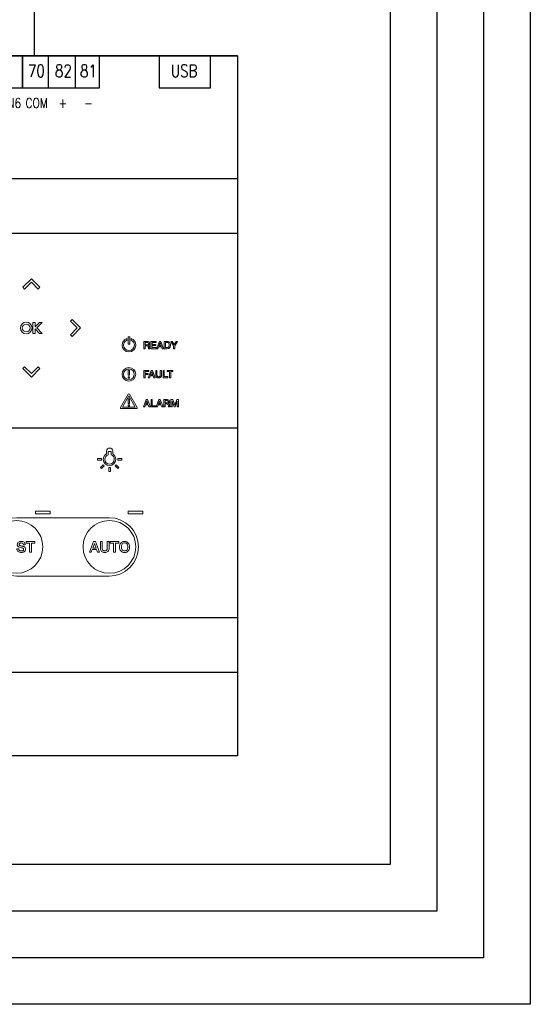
# Model space of a CAD drawing. Header units: millimetres. Extents: x 183299 to 1018155, y -286688 to 171278.
# Tile 314 of 320: x 997819 to 1005480, y -229063 to -214274. Entities that reach past the tile are written whole.
import ezdxf

# ---------------------------------------------------------------- set-up
doc = ezdxf.new("R2010")
doc.units = ezdxf.units.MM
doc.header["$MEASUREMENT"] = 0
doc.layers.add('Calque 1', color=7, linetype='Continuous')
doc.styles.add('Hager_styl', font='SIMPLEX.SHX')

msp = doc.modelspace()

# ---------------------------------------------------------------- linework, layer by layer
at = {"color": 5}
for p, q in [((1005479.70267, -184808.27582), (1005479.70267, -229062.69993)), ((1005479.70267, -229062.69993), (991901.15399, -229062.69993))]:
    msp.add_line(p, q, dxfattribs=at)
for p, q in [((1003379.70267, -197010.34659), (1003379.70267, -226962.69993)), ((1004079.70267, -197010.34659), (1004079.70267, -227662.69993)), ((1004779.70267, -197010.34659), (1004779.70267, -228362.69993)), ((998039.68717, -214815.00311), (998039.68717, -203604.63135)), ((1001088.17562, -214815.00311), (995651.96921, -214815.00311)), ((997859.9587, -215298.75679), (997859.9587, -214815.00311)), ((997859.9587, -214815.00311), (997859.9587, -215298.75679)), ((998245.90297, -214815.00311), (998245.90297, -215298.75679)), ((998650.52196, -214815.00311), (998650.52196, -215298.75679)), ((999017.7915, -215298.75679), (999017.7915, -214815.00311)), ((999911.87028, -214815.00311), (999911.87028, -215298.75679)), ((1000683.75882, -215298.75679), (1000683.75882, -214815.00311)), ((996702.1259, -215298.75679), (997859.9587, -215298.75679)), ((997859.9587, -215298.75679), (999017.7915, -215298.75679)), ((999911.87028, -215298.75679), (1000683.75882, -215298.75679)), ((1001088.17562, -216665.71612), (986506.35446, -216665.71612)), ((1001088.17562, -217483.36915), (986506.35446, -217483.36915)), ((1001088.17562, -220411.09453), (986506.35446, -220411.09453)), ((1001088.17562, -223259.69219), (986506.35446, -223259.69219)), ((1001088.17562, -224077.34522), (986506.35446, -224077.34522)), ((1003379.70267, -226962.69993), (995393.32713, -226962.69993)), ((1004079.70267, -227662.69993), (994204.16905, -227662.69993)), ((1004779.70267, -228362.69993), (993077.66152, -228362.69993))]:
    msp.add_line(p, q)
msp.add_lwpolyline([(986506.35446, -214815.00311), (1001088.17562, -214815.00311), (1001088.17562, -225328.47107), (986506.35446, -225328.47107)], close=True)
at = {"layer": 'Calque 1', "lineweight": 0}
for points in [[(998122.15548, -218293.52377), (997994.59463, -218166.0224), (997867.09326, -218293.52377), (997893.06115, -218319.55115), (997994.59463, -218218.01859), (998096.24707, -218319.55115), (998122.15548, -218293.52377)], [(998075.37722, -218903.8008), (998158.49881, -218986.74212), (998116.39765, -218986.74212), (998048.86941, -218919.33377), (998048.86941, -218986.74212), (998017.744, -218986.74212), (998017.744, -218820.79908), (998048.86941, -218820.79908), (998048.86941, -218888.20744), (998116.39765, -218820.79908), (998158.49881, -218820.79908), (998075.37722, -218903.8008)], [(998578.90376, -218802.20784), (998680.43632, -218903.8008), (998578.90376, -219005.39376), (998604.81217, -219031.30217), (998732.37302, -218903.8008), (998604.81217, -218776.23903), (998578.90376, -218802.20784)], [(999469.23448, -219037.03987), (999447.22441, -219037.03987), (999447.22441, -219147.32814), (999469.23448, -219147.32814), (999469.23448, -219037.03987)], [(999469.23448, -219037.03987), (999447.22441, -219037.03987), (999447.22441, -219147.32814), (999469.23448, -219147.32814), (999469.23448, -219037.03987)], [(999788.48389, -219215.35693), (999868.48681, -219215.35693), (999868.48681, -219198.68375), (999807.61504, -219198.68375), (999807.61504, -219166.59839), (999862.96874, -219166.59839), (999862.96874, -219150.94646), (999807.61504, -219150.94646), (999807.61504, -219122.27993), (999867.34659, -219122.27993), (999867.34659, -219105.60674), (999788.48389, -219105.60674), (999788.48389, -219215.35693)], [(999914.54489, -219105.60674), (999934.93614, -219105.60674), (999977.15627, -219215.35693), (999956.58566, -219215.35693), (999946.27061, -219186.26945), (999902.55063, -219186.26945), (999892.23558, -219215.35693), (999872.44464, -219215.35693), (999914.54489, -219105.60674)], [(999907.76855, -219171.69735), (999941.17257, -219171.69735), (999924.80045, -219124.55853), (999924.32094, -219124.55853), (999907.76855, -219171.69735)], [(1000127.02643, -219215.35693), (1000146.21798, -219215.35693), (1000146.21798, -219172.29582), (1000187.23841, -219105.60674), (1000165.76916, -219105.60674), (1000137.16211, -219154.7844), (1000108.19543, -219105.60674), (1000085.9456, -219105.60674), (1000127.02643, -219172.29582), (1000127.02643, -219215.35693)], [(998096.24707, -219487.99006), (997994.59463, -219589.58301), (997893.06115, -219487.99006), (997867.09326, -219513.95886), (997994.59463, -219641.5188), (998122.15548, -219513.95886), (998096.24707, -219487.99006)], [(999446.98466, -219539.06747), (999468.93433, -219539.06747), (999468.93433, -219614.27251), (999446.98466, -219614.27251), (999446.98466, -219539.06747)], [(999446.98466, -219539.06747), (999468.93433, -219539.06747), (999468.93433, -219614.27251), (999446.98466, -219614.27251), (999446.98466, -219539.06747)], [(999680.29395, -219543.82418), (999754.29928, -219543.82418), (999754.29928, -219560.01602), (999699.06455, -219560.01602), (999699.06455, -219588.02368), (999747.52294, -219588.02368), (999747.52294, -219603.31689), (999699.06455, -219603.31689), (999699.06455, -219650.87482), (999680.29395, -219650.87482), (999680.29395, -219543.82418)], [(999748.60185, -219650.87482), (999767.97276, -219650.87482), (999777.98857, -219622.6274), (999820.74861, -219622.6274), (999830.8239, -219650.87482), (999850.915, -219650.87482), (999809.65389, -219543.82418), (999789.68268, -219543.82418), (999748.60185, -219650.87482)], [(999799.27845, -219562.29646), (999799.75797, -219562.29646), (999815.77045, -219608.29505), (999783.14609, -219608.29505), (999799.27845, -219562.29646)], [(999969.35959, -219650.87482), (1000042.58617, -219650.87482), (1000042.58617, -219634.74154), (999988.1311, -219634.74154), (999988.1311, -219543.82418), (999969.35959, -219543.82418), (999969.35959, -219650.87482)], [(1000031.43106, -219560.01602), (1000065.43539, -219560.01602), (1000065.43539, -219650.87482), (1000084.14651, -219650.87482), (1000084.14651, -219560.01602), (1000118.21123, -219560.01602), (1000118.21123, -219543.82418), (1000031.43106, -219543.82418), (1000031.43106, -219560.01602)], [(999446.98466, -219636.16361), (999468.93433, -219636.16361), (999468.93433, -219658.11328), (999446.98466, -219658.11328), (999446.98466, -219636.16361)], [(999446.98466, -219636.16361), (999468.93433, -219636.16361), (999468.93433, -219658.11328), (999446.98466, -219658.11328), (999446.98466, -219636.16361)], [(999361.88369, -220092.7307), (999457.8991, -219925.40952), (999553.9749, -220092.7307), (999361.88369, -220092.7307)], [(999361.88369, -220092.7307), (999457.8991, -219925.40952), (999553.9749, -220092.7307), (999361.88369, -220092.7307)], [(999446.98466, -219970.56805), (999468.93433, -219970.56805), (999468.93433, -220036.41707), (999446.98466, -220036.41707), (999446.98466, -219970.56805)], [(999446.98466, -219970.56805), (999468.93433, -219970.56805), (999468.93433, -220036.41707), (999446.98466, -220036.41707), (999446.98466, -219970.56805)], [(999446.98466, -220058.06841), (999468.87485, -220058.06841), (999468.87485, -220079.95769), (999446.98466, -220079.95769), (999446.98466, -220058.06841)], [(999446.98466, -220058.06841), (999468.87485, -220058.06841), (999468.87485, -220079.95769), (999446.98466, -220079.95769), (999446.98466, -220058.06841)], [(999716.45701, -219979.94237), (999736.90774, -219979.94237), (999779.12787, -220089.57177), (999758.61766, -220089.57177), (999748.3017, -220060.48429), (999704.52223, -220060.48429), (999694.20718, -220089.57177), (999674.41624, -220089.57177), (999716.45701, -219979.94237)], [(999709.74015, -220045.91218), (999743.20457, -220045.91218), (999726.77206, -219998.77337), (999726.29254, -219998.77337), (999709.74015, -220045.91218)], [(999789.5628, -220089.57177), (999864.52808, -220089.57177), (999864.52808, -220072.95898), (999808.75435, -220072.95898), (999808.75435, -219979.94237), (999789.5628, -219979.94237), (999789.5628, -220089.57177)], [(999907.04836, -219979.94237), (999927.49909, -219979.94237), (999969.71922, -220089.57177), (999949.14953, -220089.57177), (999938.83356, -220060.48429), (999895.11449, -220060.48429), (999884.79853, -220089.57177), (999864.94811, -220089.57177), (999907.04836, -219979.94237)], [(999900.3315, -220045.91218), (999933.73644, -220045.91218), (999917.36341, -219998.77337), (999916.88389, -219998.77337), (999900.3315, -220045.91218)], [(1000087.98445, -220089.57177), (1000106.21606, -220089.57177), (1000106.21606, -220004.95032), (1000106.57661, -220004.95032), (1000136.98184, -220089.57177), (1000152.81496, -220089.57177), (1000183.2211, -220004.95032), (1000183.52034, -220004.95032), (1000183.52034, -220089.57177), (1000201.75195, -220089.57177), (1000201.75195, -219979.94237), (1000175.06478, -219979.94237), (1000145.61767, -220065.7626), (1000145.31843, -220065.7626), (1000114.97268, -219979.94237), (1000087.98445, -219979.94237), (1000087.98445, -220089.57177)], [(999045.83532, -220865.25924), (998987.18267, -220865.25924), (998987.18267, -220888.70785), (999045.83532, -220888.70785), (999045.83532, -220865.25924)], [(999350.43483, -220888.70968), (999291.84167, -220888.70968), (999291.84167, -220865.25924), (999350.43483, -220865.25924), (999350.43483, -220888.70968)], [(999029.10356, -220998.87716), (999045.77583, -221015.42955), (999087.15681, -220973.99001), (999070.60442, -220957.43761), (999029.10356, -220998.87716)], [(999156.1849, -221058.60963), (999179.63351, -221058.60963), (999179.63351, -221000.01738), (999156.1849, -221000.01738), (999156.1849, -221058.60963)], [(999250.46069, -220973.99001), (999291.96155, -221015.42955), (999308.51394, -220998.87716), (999267.07348, -220957.43761), (999250.46069, -220973.99001)], [(998276.67436, -221654.05648), (998057.41557, -221654.05648), (998057.41557, -221697.89543), (998276.67436, -221697.89543), (998276.67436, -221654.05648)], [(998276.67436, -221654.05648), (998057.41557, -221654.05648), (998057.41557, -221697.89543), (998276.67436, -221697.89543), (998276.67436, -221654.05648)], [(999666.59119, -221654.05648), (999447.27291, -221654.05648), (999447.27291, -221697.89543), (999666.59119, -221697.89543), (999666.59119, -221654.05648)], [(999666.59119, -221654.05648), (999447.27291, -221654.05648), (999447.27291, -221697.89543), (999666.59119, -221697.89543), (999666.59119, -221654.05648)], [(997915.59923, -222137.45075), (997965.9162, -222137.45075), (997965.9162, -222272.44865), (997993.80306, -222272.44865), (997993.80306, -222137.45075), (998044.41927, -222137.45075), (998044.41927, -222113.40183), (997915.59923, -222113.40183), (997915.59923, -222137.45075)], [(998925.77099, -222113.40183), (998955.39747, -222113.40183), (999016.62887, -222272.44865), (998986.76264, -222272.44865), (998971.88946, -222230.34657), (998908.43893, -222230.34657), (998893.50627, -222272.44865), (998864.71986, -222272.44865), (998925.77099, -222113.40183)], [(999177.53426, -222137.45075), (999227.91163, -222137.45075), (999227.91163, -222272.44865), (999255.79849, -222272.44865), (999255.79849, -222137.45075), (999306.35521, -222137.45075), (999306.35521, -222113.40183), (999177.53426, -222113.40183), (999177.53426, -222137.45075)], [(998915.99586, -222209.17656), (998964.51373, -222209.17656), (998940.70457, -222140.80918), (998940.04478, -222140.80918), (998915.99586, -222209.17656)]]:
    msp.add_lwpolyline(points, dxfattribs=at)
for points, knots in [([(998004.1904, -218903.8008), (998004.1904, -218952.19879), (997964.78788, -218991.54092), (997916.45028, -218991.54092), (997868.0532, -218991.54092), (997828.71107, -218952.19879), (997828.71107, -218903.8008), (997828.71107, -218855.4632), (997868.0532, -218816.06068), (997916.45028, -218816.06068), (997964.78788, -218816.06068), (998004.1904, -218855.4632), (998004.1904, -218903.8008)], [0, 0, 0, 0, 1, 1, 1, 2, 2, 2, 3, 3, 3, 4, 4, 4, 4]), ([(997975.10384, -218903.8008), (997975.10384, -218871.41529), (997948.83579, -218845.14816), (997916.45028, -218845.14816), (997884.12608, -218845.14816), (997857.73815, -218871.41529), (997857.73815, -218903.8008), (997857.73815, -218936.12592), (997884.12608, -218962.45344), (997916.45028, -218962.45344), (997948.83579, -218962.45344), (997975.10384, -218936.12592), (997975.10384, -218903.8008)], [0, 0, 0, 0, 1, 1, 1, 2, 2, 2, 3, 3, 3, 4, 4, 4, 4]), ([(999491.30403, -219064.62841), (999531.90534, -219078.42085), (999561.17127, -219116.68315), (999561.17127, -219161.96247), (999561.17127, -219218.81602), (999515.0528, -219264.93541), (999458.13977, -219264.93541), (999401.3457, -219264.93541), (999355.28671, -219218.81602), (999355.28671, -219161.96247), (999355.28671, -219116.68315), (999384.55355, -219078.42085), (999425.15486, -219064.62841), (999425.15486, -219064.62841), (999425.15486, -219088.25638), (999425.15486, -219088.25638), (999396.96784, -219100.91043), (999377.29678, -219129.09745), (999377.29678, -219161.96247), (999377.29678, -219206.64149), (999413.52024, -219242.86494), (999458.13977, -219242.86494), (999502.81878, -219242.86494), (999539.04224, -219206.64149), (999539.04224, -219161.96247), (999539.04224, -219129.09745), (999519.43065, -219100.91043), (999491.30403, -219088.25638), (999491.30403, -219088.25638), (999491.30403, -219064.62841), (999491.30403, -219064.62841)], [0, 0, 0, 0, 1, 1, 1, 2, 2, 2, 3, 3, 3, 4, 4, 4, 5, 5, 5, 6, 6, 6, 7, 7, 7, 8, 8, 8, 9, 9, 9, 10, 10, 10, 10]), ([(999491.30403, -219064.62841), (999531.90534, -219078.42085), (999561.17127, -219116.68315), (999561.17127, -219161.96247), (999561.17127, -219218.81602), (999515.0528, -219264.93541), (999458.13977, -219264.93541), (999401.3457, -219264.93541), (999355.28671, -219218.81602), (999355.28671, -219161.96247), (999355.28671, -219116.68315), (999384.55355, -219078.42085), (999425.15486, -219064.62841), (999425.15486, -219064.62841), (999425.15486, -219088.25638), (999425.15486, -219088.25638), (999396.96784, -219100.91043), (999377.29678, -219129.09745), (999377.29678, -219161.96247), (999377.29678, -219206.64149), (999413.52024, -219242.86494), (999458.13977, -219242.86494), (999502.81878, -219242.86494), (999539.04224, -219206.64149), (999539.04224, -219161.96247), (999539.04224, -219129.09745), (999519.43065, -219100.91043), (999491.30403, -219088.25638), (999491.30403, -219088.25638), (999491.30403, -219064.62841), (999491.30403, -219064.62841)], [0, 0, 0, 0, 1, 1, 1, 2, 2, 2, 3, 3, 3, 4, 4, 4, 5, 5, 5, 6, 6, 6, 7, 7, 7, 8, 8, 8, 9, 9, 9, 10, 10, 10, 10]), ([(999680.29395, -219105.66714), (999680.29395, -219105.66714), (999732.64977, -219105.66714), (999732.64977, -219105.66714), (999744.76391, -219105.66714), (999753.75937, -219108.2459), (999759.87684, -219113.46382), (999765.93391, -219118.68174), (999768.87231, -219125.93851), (999768.87231, -219135.3531), (999768.87231, -219140.51062), (999768.15304, -219144.82991), (999766.5937, -219148.2469), (999765.09476, -219151.66573), (999763.29475, -219154.48425), (999761.2559, -219156.5835), (999759.21705, -219158.62235), (999757.1782, -219160.18168), (999755.13935, -219161.08215), (999753.21946, -219162.04117), (999751.72052, -219162.64148), (999750.82098, -219162.94164), (999750.82098, -219162.94164), (999750.82098, -219163.23996), (999750.82098, -219163.23996), (999752.43979, -219163.42115), (999754.17941, -219163.96106), (999756.15877, -219164.7993), (999758.01735, -219165.57896), (999759.75696, -219166.89854), (999761.37578, -219168.69764), (999763.11539, -219170.43816), (999764.37457, -219172.83573), (999765.51388, -219175.65425), (999766.5333, -219178.53317), (999767.07321, -219182.13136), (999767.07321, -219186.45064), (999767.07321, -219192.92775), (999767.55364, -219198.74414), (999768.57307, -219204.02246), (999769.47262, -219209.29895), (999771.03195, -219213.01793), (999773.13028, -219215.35693), (999773.13028, -219215.35693), (999752.50019, -219215.35693), (999752.50019, -219215.35693), (999751.12113, -219212.89714), (999750.22158, -219210.37877), (999749.98091, -219207.49985), (999749.68167, -219204.62094), (999749.56179, -219201.86282), (999749.56179, -219199.16326), (999749.56179, -219194.18693), (999749.26164, -219189.80907), (999748.66225, -219186.20906), (999748.06194, -219182.61087), (999746.92264, -219179.55259), (999745.30382, -219177.15502), (999743.68408, -219174.75562), (999741.40548, -219172.95653), (999738.64644, -219171.87671), (999735.82792, -219170.67792), (999732.16934, -219170.19658), (999727.79148, -219170.19658), (999727.79148, -219170.19658), (999699.48459, -219170.19658), (999699.48459, -219170.19658), (999699.48459, -219170.19658), (999699.48459, -219215.35693), (999699.48459, -219215.35693), (999699.48459, -219215.35693), (999680.29395, -219215.35693), (999680.29395, -219215.35693), (999680.29395, -219215.35693), (999680.29395, -219105.66714), (999680.29395, -219105.66714)], [0, 0, 0, 0, 1, 1, 1, 2, 2, 2, 3, 3, 3, 4, 4, 4, 5, 5, 5, 6, 6, 6, 7, 7, 7, 8, 8, 8, 9, 9, 9, 10, 10, 10, 11, 11, 11, 12, 12, 12, 13, 13, 13, 14, 14, 14, 15, 15, 15, 16, 16, 16, 17, 17, 17, 18, 18, 18, 19, 19, 19, 20, 20, 20, 21, 21, 21, 22, 22, 22, 23, 23, 23, 24, 24, 24, 25, 25, 25, 25]), ([(999699.48459, -219155.56407), (999699.48459, -219155.56407), (999731.03003, -219155.56407), (999731.03003, -219155.56407), (999737.1475, -219155.56407), (999741.76511, -219154.12553), (999745.00366, -219151.18622), (999748.18182, -219148.2469), (999749.74115, -219143.86905), (999749.74115, -219138.05265), (999749.74115, -219134.57343), (999749.20216, -219131.75491), (999748.24221, -219129.5367), (999747.16239, -219127.31666), (999745.78333, -219125.57796), (999743.92384, -219124.37917), (999742.18514, -219123.11999), (999740.14629, -219122.34032), (999737.80729, -219121.91938), (999735.58816, -219121.56066), (999733.18876, -219121.3209), (999730.72988, -219121.3209), (999730.72988, -219121.3209), (999699.48459, -219121.3209), (999699.48459, -219121.3209), (999699.48459, -219121.3209), (999699.48459, -219155.56407), (999699.48459, -219155.56407)], [0, 0, 0, 0, 1, 1, 1, 2, 2, 2, 3, 3, 3, 4, 4, 4, 5, 5, 5, 6, 6, 6, 7, 7, 7, 8, 8, 8, 9, 9, 9, 9]), ([(999987.59119, -219105.60674), (999987.59119, -219105.60674), (1000033.11027, -219105.60674), (1000033.11027, -219105.60674), (1000041.44595, -219105.60674), (1000048.70272, -219107.10568), (1000054.88058, -219109.9846), (1000061.05753, -219112.86351), (1000066.03478, -219116.76185), (1000069.93312, -219121.67962), (1000073.77106, -219126.65778), (1000076.71038, -219132.47418), (1000078.62935, -219139.13247), (1000080.48792, -219145.78894), (1000081.38747, -219152.92491), (1000081.38747, -219160.48184), (1000081.38747, -219168.03876), (1000080.48792, -219175.17474), (1000078.62935, -219181.8312), (1000076.71038, -219188.4291), (1000073.77106, -219194.30589), (1000069.93312, -219199.28406), (1000066.03478, -219204.26222), (1000061.05753, -219208.10016), (1000054.88058, -219210.97908), (1000048.70272, -219213.85799), (1000041.44595, -219215.35693), (1000033.11027, -219215.35693), (1000033.11027, -219215.35693), (999987.59119, -219215.35693), (999987.59119, -219215.35693), (999987.59119, -219215.35693), (999987.59119, -219105.60674), (999987.59119, -219105.60674)], [0, 0, 0, 0, 1, 1, 1, 2, 2, 2, 3, 3, 3, 4, 4, 4, 5, 5, 5, 6, 6, 6, 7, 7, 7, 8, 8, 8, 9, 9, 9, 10, 10, 10, 11, 11, 11, 11]), ([(1000006.78274, -219199.64461), (1000006.78274, -219199.64461), (1000025.67322, -219199.64461), (1000025.67322, -219199.64461), (1000033.16975, -219199.64461), (1000039.22774, -219198.62335), (1000044.02471, -219196.6449), (1000048.76312, -219194.66644), (1000052.54158, -219191.90649), (1000055.24022, -219188.3083), (1000057.99834, -219184.83091), (1000059.79743, -219180.63242), (1000060.81777, -219175.89401), (1000061.71732, -219171.09704), (1000062.25632, -219165.99991), (1000062.25632, -219160.48184), (1000062.25632, -219154.96376), (1000061.71732, -219149.80624), (1000060.81777, -219145.06966), (1000059.79743, -219140.33126), (1000057.99834, -219136.07237), (1000055.24022, -219132.65537), (1000052.54158, -219129.05718), (1000048.76312, -219126.29723), (1000044.02471, -219124.31878), (1000039.22774, -219122.34032), (1000033.16975, -219121.3209), (1000025.67322, -219121.3209), (1000025.67322, -219121.3209), (1000006.78274, -219121.3209), (1000006.78274, -219121.3209), (1000006.78274, -219121.3209), (1000006.78274, -219199.64461), (1000006.78274, -219199.64461)], [0, 0, 0, 0, 1, 1, 1, 2, 2, 2, 3, 3, 3, 4, 4, 4, 5, 5, 5, 6, 6, 6, 7, 7, 7, 8, 8, 8, 9, 9, 9, 10, 10, 10, 11, 11, 11, 11]), ([(999457.95949, -219497.26737), (999401.10594, -219497.26737), (999355.04695, -219543.32636), (999355.04695, -219600.24031), (999355.04695, -219657.09386), (999401.10594, -219703.21141), (999457.95949, -219703.21141), (999514.81304, -219703.21141), (999560.87203, -219657.09386), (999560.87203, -219600.24031), (999560.87203, -219543.32636), (999514.81304, -219497.26737), (999457.95949, -219497.26737)], [0, 0, 0, 0, 1, 1, 1, 2, 2, 2, 3, 3, 3, 4, 4, 4, 4]), ([(999457.95949, -219497.26737), (999401.10594, -219497.26737), (999355.04695, -219543.32636), (999355.04695, -219600.24031), (999355.04695, -219657.09386), (999401.10594, -219703.21141), (999457.95949, -219703.21141), (999514.81304, -219703.21141), (999560.87203, -219657.09386), (999560.87203, -219600.24031), (999560.87203, -219543.32636), (999514.81304, -219497.26737), (999457.95949, -219497.26737)], [0, 0, 0, 0, 1, 1, 1, 2, 2, 2, 3, 3, 3, 4, 4, 4, 4]), ([(999457.95949, -219681.26174), (999413.28048, -219681.26174), (999376.93714, -219644.91932), (999376.93714, -219600.24031), (999376.93714, -219555.55947), (999413.28048, -219519.21705), (999457.95949, -219519.21705), (999502.6385, -219519.21705), (999538.92236, -219555.55947), (999538.92236, -219600.24031), (999538.92236, -219644.91932), (999502.6385, -219681.26174), (999457.95949, -219681.26174)], [0, 0, 0, 0, 1, 1, 1, 2, 2, 2, 3, 3, 3, 4, 4, 4, 4]), ([(999457.95949, -219681.26174), (999413.28048, -219681.26174), (999376.93714, -219644.91932), (999376.93714, -219600.24031), (999376.93714, -219555.55947), (999413.28048, -219519.21705), (999457.95949, -219519.21705), (999502.6385, -219519.21705), (999538.92236, -219555.55947), (999538.92236, -219600.24031), (999538.92236, -219644.91932), (999502.6385, -219681.26174), (999457.95949, -219681.26174)], [0, 0, 0, 0, 1, 1, 1, 2, 2, 2, 3, 3, 3, 4, 4, 4, 4]), ([(999859.91046, -219612.37275), (999859.91046, -219619.26897), (999860.99029, -219625.26656), (999863.08862, -219630.36369), (999865.12838, -219635.46264), (999868.12626, -219639.7801), (999871.96512, -219643.19893), (999875.80307, -219646.61592), (999880.48107, -219649.25508), (999885.87835, -219650.87482), (999891.21615, -219652.67391), (999897.21283, -219653.45358), (999903.80981, -219653.45358), (999910.46719, -219653.45358), (999916.40438, -219652.67391), (999921.80166, -219650.87482), (999927.25933, -219649.25508), (999931.87695, -219646.61592), (999935.71489, -219643.19893), (999939.55375, -219639.7801), (999942.55254, -219635.46264), (999944.65088, -219630.36369), (999946.75012, -219625.26656), (999947.76955, -219619.26897), (999947.76955, -219612.37275), (999947.76955, -219612.37275), (999947.76955, -219543.82418), (999947.76955, -219543.82418), (999947.76955, -219543.82418), (999929.05843, -219543.82418), (999929.05843, -219543.82418), (999929.05843, -219543.82418), (999929.05843, -219606.1958), (999929.05843, -219606.1958), (999929.05843, -219609.85439), (999928.81867, -219613.45257), (999928.51852, -219617.16972), (999928.15888, -219620.82831), (999927.13946, -219624.18674), (999925.51972, -219627.12605), (999923.84051, -219630.12393), (999921.32214, -219632.52333), (999918.0232, -219634.44322), (999914.66477, -219636.30088), (999909.92727, -219637.26174), (999903.80981, -219637.26174), (999897.75274, -219637.26174), (999893.07473, -219636.30088), (999889.65682, -219634.44322), (999886.23799, -219632.52333), (999883.77911, -219630.12393), (999882.16029, -219627.12605), (999880.54056, -219624.18674), (999879.52113, -219620.82831), (999879.1615, -219617.16972), (999878.74146, -219613.45257), (999878.68198, -219609.85439), (999878.68198, -219606.1958), (999878.68198, -219606.1958), (999878.68198, -219543.82418), (999878.68198, -219543.82418), (999878.68198, -219543.82418), (999859.91046, -219543.82418), (999859.91046, -219543.82418), (999859.91046, -219543.82418), (999859.91046, -219612.37275), (999859.91046, -219612.37275)], [0, 0, 0, 0, 1, 1, 1, 2, 2, 2, 3, 3, 3, 4, 4, 4, 5, 5, 5, 6, 6, 6, 7, 7, 7, 8, 8, 8, 9, 9, 9, 10, 10, 10, 11, 11, 11, 12, 12, 12, 13, 13, 13, 14, 14, 14, 15, 15, 15, 16, 16, 16, 17, 17, 17, 18, 18, 18, 19, 19, 19, 20, 20, 20, 21, 21, 21, 22, 22, 22, 22]), ([(999582.46207, -220098.12982), (999582.46207, -220098.12982), (999467.43539, -219897.94178), (999467.43539, -219897.94178), (999463.53705, -219891.10412), (999452.32245, -219891.10412), (999448.42411, -219897.94178), (999448.42411, -219897.94178), (999333.39744, -220098.12982), (999333.39744, -220098.12982), (999331.41807, -220101.54681), (999331.41807, -220105.74531), (999333.39744, -220109.10374), (999335.31641, -220112.52256), (999338.97408, -220114.62181), (999342.87242, -220114.62181), (999342.87242, -220114.62181), (999572.92577, -220114.62181), (999572.92577, -220114.62181), (999576.88451, -220114.62181), (999580.4827, -220112.52256), (999582.46207, -220109.10374), (999584.44052, -220105.74531), (999584.44052, -220101.54681), (999582.46207, -220098.12982)], [0, 0, 0, 0, 1, 1, 1, 2, 2, 2, 3, 3, 3, 4, 4, 4, 5, 5, 5, 6, 6, 6, 7, 7, 7, 8, 8, 8, 8]), ([(999582.46207, -220098.12982), (999582.46207, -220098.12982), (999467.43539, -219897.94178), (999467.43539, -219897.94178), (999463.53705, -219891.10412), (999452.32245, -219891.10412), (999448.42411, -219897.94178), (999448.42411, -219897.94178), (999333.39744, -220098.12982), (999333.39744, -220098.12982), (999331.41807, -220101.54681), (999331.41807, -220105.74531), (999333.39744, -220109.10374), (999335.31641, -220112.52256), (999338.97408, -220114.62181), (999342.87242, -220114.62181), (999342.87242, -220114.62181), (999572.92577, -220114.62181), (999572.92577, -220114.62181), (999576.88451, -220114.62181), (999580.4827, -220112.52256), (999582.46207, -220109.10374), (999584.44052, -220105.74531), (999584.44052, -220101.54681), (999582.46207, -220098.12982)], [0, 0, 0, 0, 1, 1, 1, 2, 2, 2, 3, 3, 3, 4, 4, 4, 5, 5, 5, 6, 6, 6, 7, 7, 7, 8, 8, 8, 8]), ([(999980.15506, -219979.94237), (999980.15506, -219979.94237), (1000032.57036, -219979.94237), (1000032.57036, -219979.94237), (1000044.62502, -219979.94237), (1000053.62048, -219982.52113), (1000059.73795, -219987.73905), (1000065.79502, -219992.95697), (1000068.73342, -220000.21374), (1000068.73342, -220009.56793), (1000068.73342, -220014.78585), (1000068.01415, -220019.10331), (1000066.45481, -220022.52213), (1000064.95587, -220025.94096), (1000063.15586, -220028.69908), (1000061.11701, -220030.79833), (1000059.01777, -220032.89758), (1000057.03931, -220034.39652), (1000055.00046, -220035.29698), (1000053.08057, -220036.25601), (1000051.58163, -220036.91671), (1000050.68209, -220037.21504), (1000050.68209, -220037.21504), (1000050.68209, -220037.51519), (1000050.68209, -220037.51519), (1000052.30091, -220037.69638), (1000054.10091, -220038.1759), (1000055.95949, -220039.01413), (1000057.87846, -220039.85419), (1000059.61807, -220041.11338), (1000061.23689, -220042.91247), (1000062.91611, -220044.77196), (1000064.23569, -220047.05057), (1000065.37499, -220049.98988), (1000066.33493, -220052.748), (1000066.93433, -220056.40659), (1000066.93433, -220060.66548), (1000066.93433, -220067.14258), (1000067.41475, -220072.95898), (1000068.43418, -220078.2373), (1000069.33373, -220083.51378), (1000070.89306, -220087.35173), (1000072.93191, -220089.57177), (1000072.93191, -220089.57177), (1000052.3613, -220089.57177), (1000052.3613, -220089.57177), (1000050.98224, -220087.23276), (1000050.08269, -220084.5936), (1000049.84202, -220081.71469), (1000049.54278, -220078.83577), (1000049.4229, -220076.07765), (1000049.4229, -220073.43849), (1000049.4229, -220068.40176), (1000049.12275, -220064.08247), (1000048.58284, -220060.42572), (1000047.92305, -220056.82753), (1000046.78375, -220053.76743), (1000045.16493, -220051.36986), (1000043.5452, -220048.97046), (1000041.20619, -220047.23176), (1000038.44807, -220046.09154), (1000035.68903, -220045.01172), (1000032.03045, -220044.41324), (1000027.65259, -220044.41324), (1000027.65259, -220044.41324), (999999.3457, -220044.41324), (999999.3457, -220044.41324), (999999.3457, -220044.41324), (999999.3457, -220089.57177), (999999.3457, -220089.57177), (999999.3457, -220089.57177), (999980.15506, -220089.57177), (999980.15506, -220089.57177), (999980.15506, -220089.57177), (999980.15506, -219979.94237), (999980.15506, -219979.94237)], [0, 0, 0, 0, 1, 1, 1, 2, 2, 2, 3, 3, 3, 4, 4, 4, 5, 5, 5, 6, 6, 6, 7, 7, 7, 8, 8, 8, 9, 9, 9, 10, 10, 10, 11, 11, 11, 12, 12, 12, 13, 13, 13, 14, 14, 14, 15, 15, 15, 16, 16, 16, 17, 17, 17, 18, 18, 18, 19, 19, 19, 20, 20, 20, 21, 21, 21, 22, 22, 22, 23, 23, 23, 24, 24, 24, 25, 25, 25, 25]), ([(999999.3457, -220029.8393), (999999.3457, -220029.8393), (1000030.89114, -220029.8393), (1000030.89114, -220029.8393), (1000037.00861, -220029.8393), (1000041.62622, -220028.34036), (1000044.80438, -220025.40105), (1000048.04293, -220022.52213), (1000049.60227, -220018.14428), (1000049.60227, -220012.32788), (1000049.60227, -220008.84866), (1000049.06327, -220005.96974), (1000048.04293, -220003.81193), (1000047.0235, -220001.59189), (1000045.64444, -219999.91359), (1000043.78495, -219998.65441), (1000042.04626, -219997.45379), (1000039.94701, -219996.61372), (1000037.6684, -219996.19461), (1000035.38888, -219995.71509), (1000033.04987, -219995.53573), (1000030.53151, -219995.53573), (1000030.53151, -219995.53573), (999999.3457, -219995.53573), (999999.3457, -219995.53573), (999999.3457, -219995.53573), (999999.3457, -220029.8393), (999999.3457, -220029.8393)], [0, 0, 0, 0, 1, 1, 1, 2, 2, 2, 3, 3, 3, 4, 4, 4, 5, 5, 5, 6, 6, 6, 7, 7, 7, 8, 8, 8, 9, 9, 9, 9]), ([(999261.13629, -220877.61314), (999261.13629, -220929.42996), (999219.09552, -220971.41124), (999167.3391, -220971.41124), (999115.52319, -220971.41124), (999073.6023, -220929.42996), (999073.6023, -220877.61314), (999073.6023, -220842.70926), (999092.67397, -220812.30403), (999120.98087, -220796.23115), (999120.98087, -220796.23115), (999120.98087, -220753.11148), (999120.98087, -220753.11148), (999121.28102, -220727.80337), (999141.97151, -220707.47344), (999167.3391, -220707.71319), (999192.76799, -220708.43246), (999213.39808, -220728.58304), (999214.71766, -220753.95154), (999214.71766, -220753.95154), (999214.71766, -220796.83146), (999214.71766, -220796.83146), (999242.42425, -220813.1441), (999261.13629, -220843.13021), (999261.13629, -220877.61314)], [0, 0, 0, 0, 1, 1, 1, 2, 2, 2, 3, 3, 3, 4, 4, 4, 5, 5, 5, 6, 6, 6, 7, 7, 7, 8, 8, 8, 8]), ([(999237.62636, -220877.61314), (999237.62636, -220847.20791), (999218.37533, -220821.42029), (999191.32853, -220811.58476), (999191.32853, -220811.58476), (999191.32853, -220759.76794), (999191.32853, -220759.76794), (999191.32853, -220759.76794), (999144.42948, -220759.76794), (999144.42948, -220759.76794), (999144.42948, -220759.76794), (999144.42948, -220811.22421), (999144.42948, -220811.22421), (999116.84277, -220820.70102), (999096.99235, -220846.84736), (999096.99235, -220877.61314), (999096.99235, -220916.47575), (999128.53688, -220947.90224), (999167.3391, -220947.90224), (999206.20171, -220947.90224), (999237.62636, -220916.47575), (999237.62636, -220877.61314)], [0, 0, 0, 0, 1, 1, 1, 2, 2, 2, 3, 3, 3, 4, 4, 4, 5, 5, 5, 6, 6, 6, 7, 7, 7, 7]), ([(999163.45357, -221754.32437), (999163.45357, -221754.32437), (997773.71701, -221754.32437), (997773.71701, -221754.32437), (997531.48912, -221754.32437), (997335.08046, -221950.67264), (997335.08046, -222192.90053), (997335.08046, -222435.12842), (997531.48912, -222631.59748), (997773.71701, -222631.59748), (997773.71701, -222631.59748), (999163.45357, -222631.59748), (999163.45357, -222631.59748), (999405.68146, -222631.59748), (999602.02972, -222435.12842), (999602.02972, -222192.90053), (999602.02972, -221950.67264), (999405.68146, -221754.32437), (999163.45357, -221754.32437)], [0, 0, 0, 0, 1, 1, 1, 2, 2, 2, 3, 3, 3, 4, 4, 4, 5, 5, 5, 6, 6, 6, 6]), ([(997769.21928, -222588.59677), (997550.56079, -222588.59677), (997373.28237, -222411.37966), (997373.28237, -222192.72117), (997373.28237, -221974.12308), (997550.56079, -221796.90414), (997769.21928, -221796.90414), (997987.81737, -221796.90414), (998165.0354, -221974.12308), (998165.0354, -222192.72117), (998165.0354, -222411.37966), (997987.81737, -222588.59677), (997769.21928, -222588.59677)], [0, 0, 0, 0, 1, 1, 1, 2, 2, 2, 3, 3, 3, 4, 4, 4, 4]), ([(999164.89302, -222588.59677), (998946.23362, -222588.59677), (998769.01559, -222411.37966), (998769.01559, -222192.72117), (998769.01559, -221974.12308), (998946.23362, -221796.90414), (999164.89302, -221796.90414), (999383.55151, -221796.90414), (999560.82902, -221974.12308), (999560.82902, -222192.72117), (999560.82902, -222411.37966), (999383.55151, -222588.59677), (999164.89302, -222588.59677)], [0, 0, 0, 0, 1, 1, 1, 2, 2, 2, 3, 3, 3, 4, 4, 4, 4]), ([(997804.65026, -222219.43304), (997804.65026, -222225.54959), (997805.66968, -222230.70712), (997807.76893, -222235.02457), (997809.7483, -222239.34386), (997812.74709, -222242.88165), (997816.46516, -222245.63978), (997820.12374, -222248.39973), (997824.4412, -222250.37818), (997829.23909, -222251.57697), (997834.09646, -222252.89655), (997839.31438, -222253.55725), (997844.89193, -222253.55725), (997851.0094, -222253.55725), (997856.2264, -222252.83615), (997860.54478, -222251.458), (997864.80275, -222250.01763), (997868.34146, -222248.21854), (997871.0401, -222245.93993), (997873.67834, -222243.78212), (997875.59731, -222241.20335), (997876.85741, -222238.26404), (997877.99672, -222235.38513), (997878.59611, -222232.44581), (997878.59611, -222229.44793), (997878.59611, -222223.38995), (997877.21705, -222218.89313), (997874.51841, -222215.95382), (997871.75937, -222213.0749), (997868.70109, -222211.09645), (997865.40215, -222209.83727), (997859.76511, -222207.79842), (997853.22761, -222205.81813), (997845.73108, -222203.96047), (997838.23455, -222202.04058), (997828.99933, -222199.64118), (997817.9641, -222196.6433), (997811.12736, -222194.90461), (997805.49032, -222192.5656), (997800.93219, -222189.62629), (997796.43446, -222186.74738), (997792.77587, -222183.56831), (997790.13763, -222179.97012), (997787.43807, -222176.49273), (997785.5795, -222172.65478), (997784.49968, -222168.63565), (997783.36037, -222164.61834), (997782.76098, -222160.54064), (997782.76098, -222156.40254), (997782.76098, -222148.3661), (997784.49968, -222141.46805), (997787.79862, -222135.53086), (997791.09666, -222129.65407), (997795.53491, -222124.7967), (997801.05207, -222120.95876), (997806.56923, -222117.06041), (997812.74709, -222114.1815), (997819.70371, -222112.32201), (997826.7802, -222110.52292), (997833.79722, -222109.56389), (997840.93411, -222109.56389), (997849.26979, -222109.56389), (997857.12595, -222110.70228), (997864.5026, -222112.80152), (997871.81977, -222114.96117), (997878.23647, -222118.1988), (997883.87351, -222122.51809), (997889.39158, -222126.77515), (997893.82892, -222132.11387), (997897.12787, -222138.47018), (997900.30602, -222144.70752), (997902.04563, -222152.08326), (997902.04563, -222160.35945), (997902.04563, -222160.35945), (997874.15877, -222160.35945), (997874.15877, -222160.35945), (997873.3791, -222150.1652), (997869.89988, -222142.90843), (997863.66345, -222138.64954), (997857.4261, -222134.39247), (997849.50954, -222132.29323), (997839.79389, -222132.29323), (997836.55534, -222132.29323), (997833.19691, -222132.65195), (997829.7186, -222133.31265), (997826.42057, -222133.97153), (997823.2415, -222135.11175), (997820.42298, -222136.61069), (997817.60446, -222138.23042), (997815.26546, -222140.32967), (997813.40688, -222143.02739), (997811.60687, -222145.66655), (997810.64784, -222149.08538), (997810.64784, -222153.04411), (997810.64784, -222158.68115), (997812.32706, -222163.1194), (997815.86576, -222166.29664), (997819.40355, -222169.47571), (997823.96168, -222171.87511), (997829.59872, -222173.49302), (997830.19903, -222173.7346), (997832.53803, -222174.27268), (997836.61574, -222175.4129), (997840.63395, -222176.55312), (997845.25157, -222177.75191), (997850.28921, -222179.07149), (997855.32686, -222180.45146), (997860.30502, -222181.71065), (997865.10291, -222183.03022), (997869.89988, -222184.22901), (997873.3791, -222185.18804), (997875.47744, -222185.78835), (997880.69536, -222187.40808), (997885.19309, -222189.62629), (997889.09143, -222192.50521), (997892.92937, -222195.32373), (997896.16793, -222198.56136), (997898.74669, -222202.16138), (997901.38585, -222205.81813), (997903.30482, -222209.65791), (997904.564, -222213.91497), (997905.8241, -222218.05307), (997906.48297, -222222.13077), (997906.48297, -222226.38966), (997906.48297, -222235.26433), (997904.6244, -222242.88165), (997900.96581, -222249.1794), (997897.30723, -222255.47531), (997892.56974, -222260.69323), (997886.63255, -222264.65197), (997880.69536, -222268.66927), (997873.9181, -222271.60858), (997866.36209, -222273.52664), (997858.80516, -222275.32573), (997851.0094, -222276.28659), (997843.15232, -222276.28659), (997834.15685, -222276.28659), (997825.5805, -222275.14637), (997817.54498, -222272.92816), (997809.56802, -222270.70812), (997802.55192, -222267.29112), (997796.61382, -222262.67168), (997790.67663, -222258.05407), (997785.87965, -222252.11688), (997782.28055, -222244.9809), (997778.80224, -222237.72413), (997776.94367, -222229.20818), (997776.76339, -222219.43304), (997776.76339, -222219.43304), (997804.65026, -222219.43304), (997804.65026, -222219.43304)], [0, 0, 0, 0, 1, 1, 1, 2, 2, 2, 3, 3, 3, 4, 4, 4, 5, 5, 5, 6, 6, 6, 7, 7, 7, 8, 8, 8, 9, 9, 9, 10, 10, 10, 11, 11, 11, 12, 12, 12, 13, 13, 13, 14, 14, 14, 15, 15, 15, 16, 16, 16, 17, 17, 17, 18, 18, 18, 19, 19, 19, 20, 20, 20, 21, 21, 21, 22, 22, 22, 23, 23, 23, 24, 24, 24, 25, 25, 25, 26, 26, 26, 27, 27, 27, 28, 28, 28, 29, 29, 29, 30, 30, 30, 31, 31, 31, 32, 32, 32, 33, 33, 33, 34, 34, 34, 35, 35, 35, 36, 36, 36, 37, 37, 37, 38, 38, 38, 39, 39, 39, 40, 40, 40, 41, 41, 41, 42, 42, 42, 43, 43, 43, 44, 44, 44, 45, 45, 45, 46, 46, 46, 47, 47, 47, 48, 48, 48, 49, 49, 49, 50, 50, 50, 50]), ([(999030.06259, -222215.23455), (999030.06259, -222225.4892), (999031.56245, -222234.3657), (999034.7406, -222241.92263), (999037.85927, -222249.47772), (999042.23713, -222255.89626), (999047.99496, -222260.99338), (999053.69239, -222266.1509), (999060.58861, -222269.92845), (999068.62505, -222272.44865), (999076.60109, -222274.96701), (999085.53708, -222276.28659), (999095.31313, -222276.28659), (999105.14775, -222276.28659), (999114.02425, -222274.96701), (999122.06069, -222272.44865), (999130.09621, -222269.92845), (999136.93295, -222266.1509), (999142.69078, -222260.99338), (999148.4477, -222255.89626), (999152.82647, -222249.47772), (999155.94423, -222241.92263), (999159.0629, -222234.3657), (999160.62224, -222225.4892), (999160.62224, -222215.23455), (999160.62224, -222215.23455), (999160.62224, -222113.40183), (999160.62224, -222113.40183), (999160.62224, -222113.40183), (999132.79577, -222113.40183), (999132.79577, -222113.40183), (999132.79577, -222113.40183), (999132.79577, -222206.11829), (999132.79577, -222206.11829), (999132.79577, -222211.457), (999132.49562, -222216.79388), (999131.9557, -222222.31196), (999131.47619, -222227.8282), (999129.97634, -222232.80636), (999127.51745, -222237.12382), (999125.05857, -222241.50168), (999121.4009, -222245.16026), (999116.42274, -222247.97878), (999111.44549, -222250.7973), (999104.36808, -222252.17727), (999095.31313, -222252.17727), (999086.25727, -222252.17727), (999079.17986, -222250.7973), (999074.26209, -222247.97878), (999069.22445, -222245.16026), (999065.56678, -222241.50168), (999063.10789, -222237.12382), (999060.64901, -222232.80636), (999059.14916, -222227.8282), (999058.73004, -222222.31196), (999058.12973, -222216.79388), (999057.88997, -222211.457), (999057.88997, -222206.11829), (999057.88997, -222206.11829), (999057.88997, -222113.40183), (999057.88997, -222113.40183), (999057.88997, -222113.40183), (999030.06259, -222113.40183), (999030.06259, -222113.40183), (999030.06259, -222113.40183), (999030.06259, -222215.23455), (999030.06259, -222215.23455)], [0, 0, 0, 0, 1, 1, 1, 2, 2, 2, 3, 3, 3, 4, 4, 4, 5, 5, 5, 6, 6, 6, 7, 7, 7, 8, 8, 8, 9, 9, 9, 10, 10, 10, 11, 11, 11, 12, 12, 12, 13, 13, 13, 14, 14, 14, 15, 15, 15, 16, 16, 16, 17, 17, 17, 18, 18, 18, 19, 19, 19, 20, 20, 20, 21, 21, 21, 22, 22, 22, 22]), ([(999392.53508, -222109.56389), (999404.40947, -222109.56389), (999415.08415, -222111.84249), (999424.50056, -222116.34114), (999433.91606, -222120.77756), (999441.9525, -222126.71476), (999448.48909, -222134.27168), (999455.02567, -222141.889), (999460.00383, -222150.76368), (999463.54254, -222160.83897), (999467.02085, -222170.91425), (999468.75954, -222181.58985), (999468.75954, -222192.92432), (999468.75954, -222204.37959), (999467.02085, -222215.11375), (999463.54254, -222225.24944), (999460.00383, -222235.32473), (999455.02567, -222244.14084), (999448.48909, -222251.75816), (999441.9525, -222259.31325), (999433.91606, -222265.31084), (999424.50056, -222269.63013), (999415.08415, -222274.06655), (999404.40947, -222276.28659), (999392.53508, -222276.28659), (999380.72018, -222276.28659), (999369.9851, -222274.06655), (999360.63, -222269.63013), (999351.2145, -222265.31084), (999343.17806, -222259.31325), (999336.58108, -222251.75816), (999330.10398, -222244.14084), (999325.06633, -222235.32473), (999321.52763, -222225.24944), (999318.10972, -222215.11375), (999316.3701, -222204.37959), (999316.3701, -222192.92432), (999316.3701, -222181.58985), (999318.10972, -222170.91425), (999321.52763, -222160.83897), (999325.06633, -222150.76368), (999330.10398, -222141.889), (999336.58108, -222134.27168), (999343.17806, -222126.71476), (999351.2145, -222120.77756), (999360.63, -222116.34114), (999369.9851, -222111.84249), (999380.72018, -222109.56389), (999392.53508, -222109.56389)], [0, 0, 0, 0, 1, 1, 1, 2, 2, 2, 3, 3, 3, 4, 4, 4, 5, 5, 5, 6, 6, 6, 7, 7, 7, 8, 8, 8, 9, 9, 9, 10, 10, 10, 11, 11, 11, 12, 12, 12, 13, 13, 13, 14, 14, 14, 15, 15, 15, 16, 16, 16, 16]), ([(999392.53508, -222132.35362), (999384.01913, -222132.35362), (999376.70196, -222134.09232), (999370.64489, -222137.45075), (999364.40846, -222140.86958), (999359.4303, -222145.42679), (999355.59236, -222151.18462), (999351.63362, -222156.82166), (999348.8755, -222163.41773), (999346.95652, -222170.6745), (999345.15652, -222177.93127), (999344.13709, -222185.3674), (999344.13709, -222192.92432), (999344.13709, -222200.54165), (999345.15652, -222207.91738), (999346.95652, -222215.23455), (999348.8755, -222222.49132), (999351.63362, -222229.02882), (999355.59236, -222234.66585), (999359.4303, -222240.42369), (999364.40846, -222244.9809), (999370.64489, -222248.39973), (999376.70196, -222251.81672), (999384.01913, -222253.55725), (999392.53508, -222253.55725), (999401.05104, -222253.55725), (999408.36729, -222251.81672), (999414.54515, -222248.39973), (999420.6617, -222244.9809), (999425.69935, -222240.42369), (999429.53821, -222234.66585), (999433.43563, -222229.02882), (999436.25507, -222222.49132), (999438.11364, -222215.23455), (999439.97313, -222207.91738), (999440.93216, -222200.54165), (999440.93216, -222192.92432), (999440.93216, -222185.3674), (999439.97313, -222177.93127), (999438.11364, -222170.6745), (999436.25507, -222163.41773), (999433.43563, -222156.82166), (999429.53821, -222151.18462), (999425.69935, -222145.42679), (999420.6617, -222140.86958), (999414.54515, -222137.45075), (999408.36729, -222134.09232), (999401.05104, -222132.35362), (999392.53508, -222132.35362)], [0, 0, 0, 0, 1, 1, 1, 2, 2, 2, 3, 3, 3, 4, 4, 4, 5, 5, 5, 6, 6, 6, 7, 7, 7, 8, 8, 8, 9, 9, 9, 10, 10, 10, 11, 11, 11, 12, 12, 12, 13, 13, 13, 14, 14, 14, 15, 15, 15, 16, 16, 16, 16])]:
    msp.add_open_spline(points, degree=3, knots=knots, dxfattribs=at)
at = {"layer": 'Calque 1', "color": 8, "lineweight": 18, "true_color": 0x7b7b7b}
for points, knots in [([(999163.45357, -221754.32437), (999163.45357, -221754.32437), (997773.71701, -221754.32437), (997773.71701, -221754.32437), (997531.48912, -221754.32437), (997335.08046, -221950.67264), (997335.08046, -222192.90053), (997335.08046, -222435.12842), (997531.48912, -222631.59748), (997773.71701, -222631.59748), (997773.71701, -222631.59748), (999163.45357, -222631.59748), (999163.45357, -222631.59748), (999405.68146, -222631.59748), (999602.02972, -222435.12842), (999602.02972, -222192.90053), (999602.02972, -221950.67264), (999405.68146, -221754.32437), (999163.45357, -221754.32437)], [0, 0, 0, 0, 1, 1, 1, 2, 2, 2, 3, 3, 3, 4, 4, 4, 5, 5, 5, 6, 6, 6, 6]), ([(997769.21928, -222588.59677), (997550.56079, -222588.59677), (997373.28237, -222411.37966), (997373.28237, -222192.72117), (997373.28237, -221974.12308), (997550.56079, -221796.90414), (997769.21928, -221796.90414), (997987.81737, -221796.90414), (998165.0354, -221974.12308), (998165.0354, -222192.72117), (998165.0354, -222411.37966), (997987.81737, -222588.59677), (997769.21928, -222588.59677)], [0, 0, 0, 0, 1, 1, 1, 2, 2, 2, 3, 3, 3, 4, 4, 4, 4]), ([(999164.89302, -222588.59677), (998946.23362, -222588.59677), (998769.01559, -222411.37966), (998769.01559, -222192.72117), (998769.01559, -221974.12308), (998946.23362, -221796.90414), (999164.89302, -221796.90414), (999383.55151, -221796.90414), (999560.82902, -221974.12308), (999560.82902, -222192.72117), (999560.82902, -222411.37966), (999383.55151, -222588.59677), (999164.89302, -222588.59677)], [0, 0, 0, 0, 1, 1, 1, 2, 2, 2, 3, 3, 3, 4, 4, 4, 4])]:
    msp.add_open_spline(points, degree=3, knots=knots, dxfattribs=at)

# ---------------------------------------------------------------- texts
at = {"style": 'Hager_styl', "width": 0.8}
for s, height, p in [('70', 184.57254, (997942.6965, -215134.55458)), ('82', 184.57254, (998348.39041, -215134.55458)), ('81', 184.57254, (998724.20985, -215134.55458)), ('USB', 184.57254, (1000086.81714, -215134.55458)), ('IN6', 147.658032, (997589.85048, -215599.55728)), ('COM', 147.658032, (997903.81176, -215599.55728)), ('+', 147.65803, (998398.79567, -215599.55728)), ('-', 147.65803, (998786.45293, -215599.55728))]:
    msp.add_text(s, height=height, dxfattribs=at).set_placement(p)

doc.saveas('drawing.dxf')
